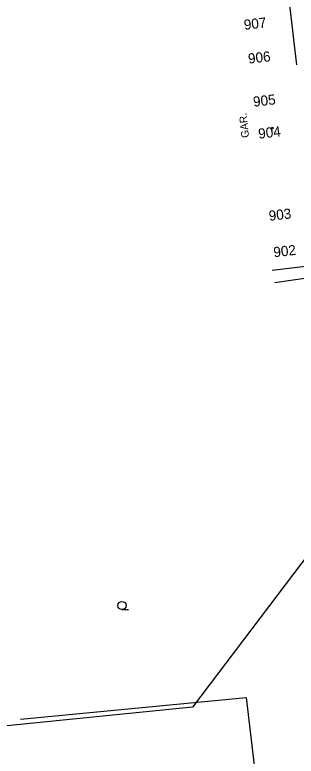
# Model space of a CAD drawing. Extents: x -669642 to -669119, y -1131006 to -1130466.
# Drawn here: x -669427.8 to -669400, y -1130879 to -1130805.7 of the extents above; entities that cross this region are included whole.
import ezdxf

# ---------------------------------------------------------------- set-up
doc = ezdxf.new("R2010")
doc.units = 0
for name, color, linetype in [('G_Budovy-znacky', 7, 'Continuous'), ('G_Budovy_Objekty', 7, 'Continuous'), ('G_Budovy_vstupy', 7, 'Continuous'), ('G_Cisla_jina', 7, 'Continuous'), ('G_Ploty', 7, 'Continuous'), ('G_Popisy_objektu', 7, 'Continuous'), ('G_Z_SPOJE_nadz_kotovane', 7, 'Continuous'), ('G_Zelen-Znacky', 7, 'Continuous')]:
    doc.layers.add(name, color=color, linetype=linetype)

msp = doc.modelspace()

# ---------------------------------------------------------------- linework, layer by layer
at = {"layer": 'G_Budovy-znacky'}
msp.add_circle((-669402.389, -1130816.94), 0.0875, dxfattribs=at)
at = {"layer": 'G_Budovy_Objekty'}
for p, q in [((-669400.26, -1130808.18), (-669400.37, -1130807.28)), ((-669402.4, -1130830.98), (-669397.43, -1130830.35)), ((-669402.15, -1130832.18), (-669397.19, -1130831.45))]:
    msp.add_line(p, q, dxfattribs=at)
at = {"layer": 'G_Budovy_vstupy'}
for p, q in [((-669400.37, -1130807.28), (-669400.67, -1130804.8)), ((-669399.96, -1130810.67), (-669400.26, -1130808.18))]:
    msp.add_line(p, q, dxfattribs=at)
at = {"layer": 'G_Ploty'}
for p, q in [((-669427.26, -1130875.32), (-669404.99, -1130873.18)), ((-669404.99, -1130873.18), (-669402.63, -1130893.19))]:
    msp.add_line(p, q, dxfattribs=at)
at = {"layer": 'G_Z_SPOJE_nadz_kotovane'}
msp.add_lwpolyline([(-669392.79, -1130851.06), (-669410.28, -1130874.13), (-669431.93, -1130876.33), (-669437.91, -1130879.53), (-669438.06, -1130879.61)], dxfattribs=at)
at = {"layer": 'G_Zelen-Znacky'}
msp.add_line((-669417.252, -1130864.5), (-669416.602, -1130864.497), dxfattribs=at)
msp.add_circle((-669417.252, -1130864.097), 0.403, dxfattribs=at)

# ---------------------------------------------------------------- texts
at = {"layer": 'G_Cisla_jina'}
for s, p in [('907', (-669405.145, -1130807.228)), ('906', (-669404.732, -1130810.571)), ('905', (-669404.235, -1130814.828)), ('904', (-669403.725, -1130817.988)), ('903', (-669402.685, -1130826.098)), ('902', (-669402.225, -1130829.698))]:
    msp.add_text(s, height=1, rotation=6.5224, dxfattribs=at).set_placement(p)
at = {"layer": 'G_Popisy_objektu'}
msp.add_text('GAR.', height=0.75, rotation=95.87978, dxfattribs=at).set_placement((-669404.69, -1130817.85))

doc.saveas('drawing.dxf')
